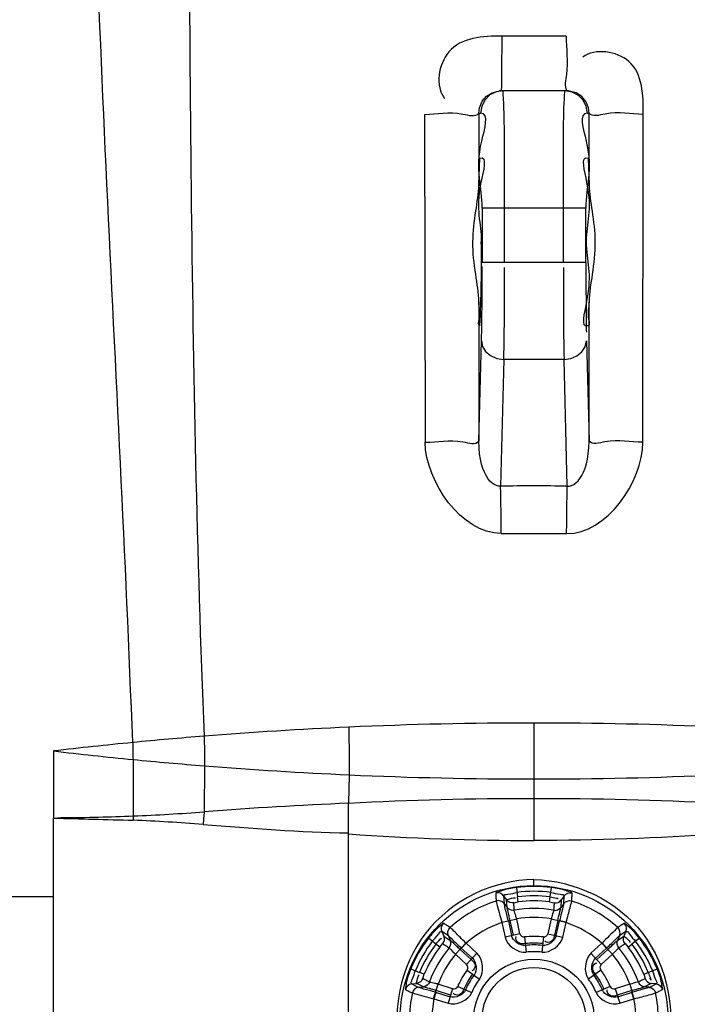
# Paper-space layout 'Sheet' of a CAD drawing. Header units: inches. Extents: x 0.2 to 10.8, y 0.2 to 8.3.
# Tile 355 of 545: x 7.547 to 7.786, y 1.945 to 2.297. Entities that reach past the tile are written whole.
import ezdxf

# ---------------------------------------------------------------- set-up
doc = ezdxf.new("R2010")
doc.units = ezdxf.units.IN
doc.header["$MEASUREMENT"] = 0
doc.layers.get('0').update_dxf_attribs({"lineweight": 5})

psp = doc.layouts.new('Sheet')

# ---------------------------------------------------------------- linework, layer by layer
at = {"color": 0, "linetype": 'ByBlock', "lineweight": -3}
for p, q in [((7.718518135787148, 2.271805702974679), (7.718916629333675, 2.271845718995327)), ((7.719127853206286, 2.271858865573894), (7.718916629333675, 2.271845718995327)), ((7.719518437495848, 2.271868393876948), (7.719127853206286, 2.271858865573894)), ((7.742939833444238, 2.271868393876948), (7.719518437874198, 2.271868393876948)), ((7.743534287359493, 2.271846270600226), (7.742939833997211, 2.271868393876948)), ((7.743953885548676, 2.271803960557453), (7.743534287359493, 2.271846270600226)), ((7.692171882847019, 2.263453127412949), (7.692333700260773, 2.146255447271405)), ((7.711511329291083, 2.263868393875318), (7.711520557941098, 2.238438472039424)), ((7.711511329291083, 2.263868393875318), (7.712133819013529, 2.263868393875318)), ((7.75032444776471, 2.263868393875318), (7.750946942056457, 2.263868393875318)), ((7.750937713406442, 2.238438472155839), (7.750946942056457, 2.263868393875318)), ((7.77012457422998, 2.146255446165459), (7.770286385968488, 2.263453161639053)), ((7.711520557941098, 2.238438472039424), (7.711891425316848, 2.247833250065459)), ((7.750557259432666, 2.247839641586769), (7.750937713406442, 2.238438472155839)), ((7.712727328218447, 2.229870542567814), (7.712727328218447, 2.210552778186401)), ((7.749730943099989, 2.229868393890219), (7.712727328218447, 2.229868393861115)), ((7.720726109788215, 2.21055334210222), (7.720726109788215, 2.229868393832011)), ((7.741732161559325, 2.21055334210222), (7.741732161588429, 2.229868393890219)), ((7.749730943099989, 2.21055334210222), (7.749730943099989, 2.229870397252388)), ((7.749730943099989, 2.210553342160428), (7.712727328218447, 2.21055334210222)), ((7.711535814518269, 2.196409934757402), (7.711553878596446, 2.146670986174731)), ((7.750904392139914, 2.146670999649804), (7.750922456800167, 2.196409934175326)), ((7.711553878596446, 2.146670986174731), (7.71246866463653, 2.18248053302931)), ((7.749989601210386, 2.182480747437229), (7.750904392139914, 2.146670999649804)), ((7.720467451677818, 2.175875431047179), (7.71931005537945, 2.130568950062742)), ((7.741990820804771, 2.175875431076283), (7.720467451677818, 2.175875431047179)), ((7.743148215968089, 2.130568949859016), (7.741990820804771, 2.175875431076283)), ((7.719553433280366, 2.113621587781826), (7.742904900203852, 2.113621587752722)), ((7.731226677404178, 2.045864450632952), (7.731229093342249, 2.003890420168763)), ((7.559568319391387, 2.035868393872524), (7.559550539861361, 2.011868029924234)), ((7.587959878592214, 2.032826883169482), (7.588038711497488, 2.012629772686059)), ((7.613525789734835, 2.030561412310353), (7.613432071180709, 2.014147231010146)), ((7.665155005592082, 2.027345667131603), (7.664993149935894, 2.017178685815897)), ((7.6649083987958, 2.006238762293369), (7.664993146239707, 2.017178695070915)), ((7.559568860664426, 1.941971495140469), (7.559550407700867, 2.011867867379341)), ((7.664908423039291, 1.927868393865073), (7.664908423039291, 2.006238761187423)), ((7.731229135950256, 1.987605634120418), (7.731229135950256, 1.989868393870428)), ((7.724935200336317, 1.987039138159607), (7.725388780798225, 1.983677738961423)), ((7.737066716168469, 1.983678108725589), (7.737523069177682, 1.987039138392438)), ((7.384134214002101, 1.983868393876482), (7.559568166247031, 1.983868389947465)), ((7.720401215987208, 1.984067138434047), (7.721473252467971, 1.982624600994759)), ((7.720406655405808, 1.984070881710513), (7.720577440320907, 1.981328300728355)), ((7.721672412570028, 1.979906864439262), (7.721468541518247, 1.982620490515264)), ((7.72400424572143, 1.981612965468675), (7.72562786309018, 1.981954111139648)), ((7.725632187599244, 1.981954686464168), (7.72538877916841, 1.983677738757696)), ((7.736826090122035, 1.981954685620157), (7.737066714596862, 1.98367810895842)), ((7.736830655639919, 1.981954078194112), (7.738454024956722, 1.981612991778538)), ((7.740989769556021, 1.982620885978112), (7.740786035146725, 1.979909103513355)), ((7.742056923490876, 1.984067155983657), (7.740985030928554, 1.98262491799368)), ((7.741881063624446, 1.981328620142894), (7.742051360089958, 1.984070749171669)), ((7.720582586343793, 1.981332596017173), (7.721667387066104, 1.979903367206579)), ((7.74187505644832, 1.981331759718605), (7.740790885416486, 1.979903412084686)), ((7.719724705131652, 1.974648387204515), (7.722080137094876, 1.975156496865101)), ((7.722108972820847, 1.975024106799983), (7.719761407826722, 1.974503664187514)), ((7.722080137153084, 1.975156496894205), (7.725058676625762, 1.975827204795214)), ((7.722080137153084, 1.975156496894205), (7.723248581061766, 1.969883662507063)), ((7.723882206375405, 1.970024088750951), (7.722713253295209, 1.975296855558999)), ((7.726229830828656, 1.970544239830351), (7.725058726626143, 1.975827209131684)), ((7.737399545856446, 1.975827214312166), (7.736228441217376, 1.970544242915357)), ((7.737399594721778, 1.975827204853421), (7.740378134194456, 1.975156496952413)), ((7.739745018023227, 1.975296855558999), (7.738576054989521, 1.970024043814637)), ((7.7392096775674, 1.96988360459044), (7.740378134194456, 1.975156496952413)), ((7.742696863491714, 1.974503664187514), (7.740349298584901, 1.975024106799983)), ((7.742733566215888, 1.974648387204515), (7.74037813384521, 1.975156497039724)), ((7.700649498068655, 1.969823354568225), (7.69835988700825, 1.971341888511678)), ((7.698365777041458, 1.971344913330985), (7.699078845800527, 1.969695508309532)), ((7.719724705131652, 1.974648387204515), (7.719761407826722, 1.974503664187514)), ((7.719761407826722, 1.974503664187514), (7.720901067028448, 1.969362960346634)), ((7.741557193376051, 1.969362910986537), (7.742696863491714, 1.974503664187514)), ((7.742696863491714, 1.974503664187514), (7.742733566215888, 1.974648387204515)), ((7.764098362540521, 1.971342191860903), (7.761808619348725, 1.969822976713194)), ((7.764092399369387, 1.971345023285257), (7.763379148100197, 1.969695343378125)), ((7.696207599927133, 1.966828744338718), (7.693525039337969, 1.968904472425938)), ((7.699084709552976, 1.969697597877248), (7.701331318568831, 1.968165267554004)), ((7.700643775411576, 1.969819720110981), (7.701338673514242, 1.968166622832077)), ((7.726229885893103, 1.970544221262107), (7.720901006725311, 1.969363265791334)), ((7.727849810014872, 1.969387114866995), (7.728468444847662, 1.963966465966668)), ((7.734608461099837, 1.969387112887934), (7.733989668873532, 1.963966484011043)), ((7.736228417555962, 1.970544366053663), (7.741557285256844, 1.969363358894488)), ((7.76181491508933, 1.969820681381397), (7.761119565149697, 1.96816659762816)), ((7.761125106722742, 1.968163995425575), (7.763373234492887, 1.969697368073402)), ((7.768933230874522, 1.968904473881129), (7.766248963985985, 1.96683096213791)), ((7.697579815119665, 1.965758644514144), (7.696207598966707, 1.966828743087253)), ((7.697582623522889, 1.965762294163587), (7.69868969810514, 1.966997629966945)), ((7.703173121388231, 1.963191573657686), (7.705243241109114, 1.965435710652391)), ((7.704805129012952, 1.964957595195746), (7.708787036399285, 1.961308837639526)), ((7.706860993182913, 1.967221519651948), (7.705243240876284, 1.965435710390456)), ((7.709225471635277, 1.961787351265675), (7.705243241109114, 1.965435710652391)), ((7.706967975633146, 1.967117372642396), (7.705343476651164, 1.965344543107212)), ((7.706967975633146, 1.967117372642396), (7.706860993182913, 1.967221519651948)), ((7.710850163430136, 1.963560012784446), (7.706967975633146, 1.967117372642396)), ((7.75549029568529, 1.967117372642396), (7.751608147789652, 1.963560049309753)), ((7.757215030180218, 1.965435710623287), (7.753232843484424, 1.96178739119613)), ((7.753671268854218, 1.961308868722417), (7.757653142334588, 1.964957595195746)), ((7.755597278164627, 1.967221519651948), (7.75549029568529, 1.967117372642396)), ((7.75711479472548, 1.965344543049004), (7.75549029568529, 1.967117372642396)), ((7.755597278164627, 1.967221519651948), (7.757215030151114, 1.965435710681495)), ((7.757215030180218, 1.965435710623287), (7.759285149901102, 1.963191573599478)), ((7.763768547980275, 1.966997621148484), (7.764875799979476, 1.965762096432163)), ((7.764878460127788, 1.965758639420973), (7.766248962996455, 1.966830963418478)), ((7.703173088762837, 1.963191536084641), (7.70716272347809, 1.959535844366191)), ((7.707162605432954, 1.95953588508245), (7.710849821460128, 1.963560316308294)), ((7.755295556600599, 1.959535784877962), (7.751608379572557, 1.963560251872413)), ((7.755295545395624, 1.959535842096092), (7.759285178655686, 1.963191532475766)), ((7.687231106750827, 1.958003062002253), (7.690368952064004, 1.956715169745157)), ((7.707354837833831, 1.957554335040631), (7.711739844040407, 1.954308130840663)), ((7.755103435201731, 1.9575543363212), (7.750718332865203, 1.954308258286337)), ((7.772088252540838, 1.956717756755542), (7.775227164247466, 1.958003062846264)), ((7.69198285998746, 1.956064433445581), (7.69036895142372, 1.956715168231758)), ((7.691464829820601, 1.954483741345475), (7.691981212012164, 1.956060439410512)), ((7.770475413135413, 1.95606442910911), (7.772088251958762, 1.956717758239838)), ((7.770477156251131, 1.9560602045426), (7.770993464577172, 1.954483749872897)), ((7.687537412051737, 1.952597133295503), (7.689997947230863, 1.951373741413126)), ((7.687537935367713, 1.952590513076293), (7.689323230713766, 1.952797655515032)), ((7.691774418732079, 1.951612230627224), (7.689324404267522, 1.952791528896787)), ((7.689996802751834, 1.951380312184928), (7.691777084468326, 1.951605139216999)), ((7.696094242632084, 1.949589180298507), (7.697002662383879, 1.952504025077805)), ((7.701440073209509, 1.948583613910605), (7.696289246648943, 1.950207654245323)), ((7.702163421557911, 1.950876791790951), (7.697002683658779, 1.952504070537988)), ((7.702163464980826, 1.950876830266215), (7.700521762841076, 1.945671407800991)), ((7.703975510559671, 1.951701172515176), (7.708979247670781, 1.949526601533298)), ((7.758482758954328, 1.951701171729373), (7.753478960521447, 1.94952674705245)), ((7.765455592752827, 1.952504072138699), (7.760294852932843, 1.950876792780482)), ((7.76029494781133, 1.950876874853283), (7.761936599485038, 1.945671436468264)), ((7.766169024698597, 1.950207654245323), (7.761018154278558, 1.948583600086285)), ((7.765455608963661, 1.952504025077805), (7.766364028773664, 1.949589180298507)), ((7.772460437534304, 1.951380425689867), (7.770681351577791, 1.951605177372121)), ((7.77313419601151, 1.95279168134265), (7.77068385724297, 1.951612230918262)), ((7.772460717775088, 1.951373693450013), (7.774920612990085, 1.952597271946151)), ((7.774920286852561, 1.952590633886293), (7.773135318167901, 1.952797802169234)), ((7.695356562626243, 1.947295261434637), (7.69609424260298, 1.949589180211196)), ((7.695356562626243, 1.947295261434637), (7.69550024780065, 1.947254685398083)), ((7.696223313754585, 1.949547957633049), (7.69550024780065, 1.947254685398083)), ((7.69550024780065, 1.947254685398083), (7.700522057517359, 1.945671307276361)), ((7.696094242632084, 1.949589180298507), (7.701244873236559, 1.947964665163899)), ((7.761213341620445, 1.947964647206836), (7.766364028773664, 1.949589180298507)), ((7.761936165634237, 1.945671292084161), (7.76695802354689, 1.947254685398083)), ((7.76695802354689, 1.947254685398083), (7.766234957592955, 1.949547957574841)), ((7.767101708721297, 1.947295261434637), (7.766364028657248, 1.949589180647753)), ((7.76695802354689, 1.947254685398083), (7.767101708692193, 1.947295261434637))]:
    psp.add_line(p, q, dxfattribs=at)
for points in [[(7.711511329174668, 2.263868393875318), (7.711734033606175, 2.265750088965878), (7.712740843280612, 2.268133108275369), (7.714304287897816, 2.26994216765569), (7.716293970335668, 2.271191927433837), (7.718518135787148, 2.271805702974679)], [(7.720132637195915, 2.271868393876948), (7.717668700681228, 2.271479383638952), (7.715509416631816, 2.27039674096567), (7.713737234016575, 2.268673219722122), (7.712553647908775, 2.266426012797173), (7.712133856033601, 2.263868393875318)], [(7.750324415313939, 2.263868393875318), (7.74993546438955, 2.266332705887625), (7.748852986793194, 2.26849231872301), (7.747129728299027, 2.270264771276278), (7.744882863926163, 2.271448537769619), (7.742325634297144, 2.271868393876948)], [(7.750946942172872, 2.263868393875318), (7.750722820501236, 2.265755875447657), (7.749763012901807, 2.268059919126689), (7.74832046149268, 2.269795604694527), (7.746335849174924, 2.271114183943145), (7.743953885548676, 2.271803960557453)], [(7.7124686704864, 2.182480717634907), (7.712876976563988, 2.180458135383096), (7.713968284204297, 2.178682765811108), (7.715690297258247, 2.177221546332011), (7.717926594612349, 2.176238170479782), (7.720467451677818, 2.175875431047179)], [(7.741990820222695, 2.175875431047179), (7.744440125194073, 2.176212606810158), (7.746590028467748, 2.177113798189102), (7.748359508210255, 2.17853581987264), (7.749550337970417, 2.180382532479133), (7.749989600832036, 2.182480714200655)], [(7.71931005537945, 2.130568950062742), (7.718594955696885, 2.130598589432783), (7.717835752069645, 2.130778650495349), (7.717046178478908, 2.131130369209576), (7.716262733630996, 2.131667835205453), (7.715509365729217, 2.132379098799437), (7.71479966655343, 2.133259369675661), (7.714139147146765, 2.134305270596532), (7.713532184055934, 2.1355173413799), (7.712985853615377, 2.136899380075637), (7.712507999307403, 2.13845748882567), (7.712108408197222, 2.140200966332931), (7.71180220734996, 2.142140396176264), (7.711608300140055, 2.144290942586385), (7.711553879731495, 2.146671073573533)], [(7.743148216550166, 2.13056894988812), (7.743879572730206, 2.130600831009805), (7.744646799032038, 2.130786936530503), (7.745438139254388, 2.131145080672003), (7.746221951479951, 2.13168942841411), (7.746973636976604, 2.13240609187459), (7.747679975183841, 2.13328951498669), (7.748337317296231, 2.134337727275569), (7.748940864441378, 2.135550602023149), (7.749483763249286, 2.136931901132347), (7.749958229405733, 2.138487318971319), (7.75035475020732, 2.14022632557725), (7.750658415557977, 2.142159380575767), (7.750850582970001, 2.144301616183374), (7.750904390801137, 2.146671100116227)], [(7.559550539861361, 2.011868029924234), (7.561027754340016, 2.011994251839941), (7.56211078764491, 2.012043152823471), (7.56326561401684, 2.012042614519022)], [(7.720406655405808, 1.984070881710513), (7.71983767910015, 1.984627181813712), (7.719129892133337, 1.984984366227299), (7.718348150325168, 1.985111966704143), (7.717562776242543, 1.984998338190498)], [(7.720577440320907, 1.981328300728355), (7.720006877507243, 1.981882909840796), (7.719296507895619, 1.98223817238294), (7.7185104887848, 1.982362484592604), (7.717719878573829, 1.982242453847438)], [(7.724003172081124, 1.981619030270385), (7.723288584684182, 1.981592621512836), (7.722594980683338, 1.981761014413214), (7.721972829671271, 1.982111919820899), (7.721468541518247, 1.982620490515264)], [(7.738455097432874, 1.981619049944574), (7.739169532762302, 1.981593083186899), (7.739863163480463, 1.981761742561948), (7.740485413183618, 1.98211259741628), (7.740989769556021, 1.982620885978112)], [(7.741881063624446, 1.981328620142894), (7.742451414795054, 1.98188293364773), (7.743161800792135, 1.982238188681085), (7.743947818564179, 1.982362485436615), (7.744738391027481, 1.982242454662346)], [(7.742051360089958, 1.984070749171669), (7.742620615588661, 1.984627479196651), (7.743328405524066, 1.984984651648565), (7.74411013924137, 1.985112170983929), (7.744895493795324, 1.984998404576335)], [(7.724200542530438, 1.978912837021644), (7.723485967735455, 1.978886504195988), (7.72279380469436, 1.979054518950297), (7.72217422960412, 1.979403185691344), (7.721672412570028, 1.979906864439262)], [(7.738257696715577, 1.978912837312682), (7.738967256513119, 1.978886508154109), (7.73965206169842, 1.97905064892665), (7.740276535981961, 1.979398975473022), (7.740786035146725, 1.979909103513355)], [(7.69835988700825, 1.971341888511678), (7.698162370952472, 1.972113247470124), (7.698206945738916, 1.972904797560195), (7.698487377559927, 1.97364555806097), (7.698978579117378, 1.974268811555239)], [(7.700649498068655, 1.969823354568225), (7.700454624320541, 1.970594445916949), (7.700502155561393, 1.971387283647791), (7.700787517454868, 1.97213014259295), (7.701286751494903, 1.972754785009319)], [(7.761808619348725, 1.969822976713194), (7.762003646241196, 1.970594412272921), (7.761956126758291, 1.971387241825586), (7.761670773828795, 1.972130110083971), (7.761171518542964, 1.972754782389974)], [(7.764098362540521, 1.971342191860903), (7.764295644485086, 1.97211308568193), (7.764251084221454, 1.972904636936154), (7.763970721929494, 1.973645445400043), (7.76347963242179, 1.974268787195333)], [(7.698684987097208, 1.967001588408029), (7.699064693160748, 1.967607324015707), (7.699265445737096, 1.968292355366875), (7.699272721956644, 1.969006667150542), (7.699084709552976, 1.969697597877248)], [(7.700929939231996, 1.965477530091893), (7.701307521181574, 1.966078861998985), (7.70150777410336, 1.966753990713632), (7.701518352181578, 1.967468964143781), (7.701331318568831, 1.968165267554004)], [(7.761528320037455, 1.965477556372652), (7.761148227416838, 1.966083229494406), (7.760947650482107, 1.966766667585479), (7.760939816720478, 1.967477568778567), (7.761125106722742, 1.968163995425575)], [(7.763773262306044, 1.96700158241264), (7.763393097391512, 1.967607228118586), (7.763192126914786, 1.968292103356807), (7.763184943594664, 1.969006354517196), (7.763373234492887, 1.969697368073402)], [(7.691459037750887, 1.954485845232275), (7.691124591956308, 1.953853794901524), (7.690631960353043, 1.953337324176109), (7.690017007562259, 1.952973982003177), (7.689324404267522, 1.952791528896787)], [(7.770999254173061, 1.954485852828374), (7.771333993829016, 1.953854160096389), (7.77182687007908, 1.953337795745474), (7.772441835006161, 1.952974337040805), (7.77313419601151, 1.95279168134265)], [(7.687537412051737, 1.952597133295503), (7.686771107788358, 1.952382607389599), (7.68610783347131, 1.951948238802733), (7.68560645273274, 1.951334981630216), (7.685312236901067, 1.950597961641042)], [(7.689997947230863, 1.951373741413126), (7.689232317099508, 1.951156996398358), (7.688569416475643, 1.950719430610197), (7.688068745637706, 1.950100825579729), (7.687777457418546, 1.949356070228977)], [(7.693895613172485, 1.953305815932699), (7.693564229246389, 1.952673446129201), (7.693075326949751, 1.952156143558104), (7.692464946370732, 1.951790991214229), (7.69177708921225, 1.9516051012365)], [(7.768556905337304, 1.953303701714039), (7.768888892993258, 1.9526760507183), (7.769373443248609, 1.952165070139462), (7.769987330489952, 1.951798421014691), (7.77068385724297, 1.951612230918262)], [(7.772460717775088, 1.951373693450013), (7.773225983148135, 1.951156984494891), (7.773888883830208, 1.950719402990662), (7.774389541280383, 1.950100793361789), (7.774680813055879, 1.949356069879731)], [(7.774920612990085, 1.952597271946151), (7.775687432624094, 1.952382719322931), (7.776350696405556, 1.951948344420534), (7.776852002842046, 1.951335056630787), (7.777146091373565, 1.950597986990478)]]:
    psp.add_lwpolyline(points, dxfattribs=at)
for radius in [0.04787109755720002, 0.02154053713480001, 0.0185735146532]:
    psp.add_circle((7.731229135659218, 1.93986839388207), radius, dxfattribs=at)
for centre, radius, start, end in [((7.280600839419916, 2.210417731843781), 0.4318875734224, 357.0113939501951, 0.9884808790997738), ((6.947376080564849, 2.201855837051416), 0.7653378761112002, 358.5493444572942, 0.542325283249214), ((6.481241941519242, 2.200392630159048), 1.2394680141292, 358.8665915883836, 0.3866135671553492), ((8.722633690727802, 2.198449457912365), 0.9809026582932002, 179.3978592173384, 181.318694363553), ((7.731229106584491, 0.6613889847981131), 1.4692286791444, 89.53518268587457, 90.46481481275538), ((7.731121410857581, 0.5662157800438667), 1.4796485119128, 89.99582868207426, 92.56016717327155), ((7.731336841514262, 0.5662398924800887), 1.479624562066, 87.43979025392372, 90.00417090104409), ((7.731168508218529, 0.5688319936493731), 1.4770362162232, 92.5665255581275, 94.57559206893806), ((7.731251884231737, 0.5671329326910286), 1.4787356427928, 95.56567889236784, 96.66702234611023), ((7.731244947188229, 0.5674362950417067), 1.4784335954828, 94.5742153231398, 95.56655265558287), ((7.731188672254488, 3.50388377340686), 1.4780130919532, 263.3320257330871, 264.4389498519), ((7.731217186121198, 3.504051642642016), 1.4781831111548, 264.4384811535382, 265.4333355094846), ((7.731229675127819, 3.504329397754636), 1.47846082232, 265.4337097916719, 267.4385137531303), ((7.731342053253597, 3.50512833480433), 1.4792656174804, 267.4355429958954, 269.9956840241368), ((7.731116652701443, 3.504884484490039), 1.479023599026, 270.0043355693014, 272.5648659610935), ((7.725262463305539, 0.5484102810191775), 1.4699982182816, 92.34976513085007, 94.36300453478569), ((7.560644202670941, 2.684280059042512), 0.6722087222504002, 272.3356206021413, 274.5040165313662), ((7.557998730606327, 2.757161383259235), 0.7451373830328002, 270.4049893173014, 272.310487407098), ((7.696641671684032, 2.006875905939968), 0.1087552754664, 176.9672619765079, 177.7689521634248), ((7.562191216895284, 1.373339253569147), 0.6382911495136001, 85.43516934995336, 87.68540379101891), ((7.731229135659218, 1.93986839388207), 0.04758878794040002, 82.39184655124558, 97.60826948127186), ((7.731229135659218, 1.93986839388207), 0.04584868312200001, 82.406958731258, 97.5961459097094), ((7.731229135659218, 1.93986839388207), 0.04446881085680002, 107.6828117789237, 132.3171872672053), ((7.731229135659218, 1.93986839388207), 0.04419692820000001, 82.41013023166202, 97.59349843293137), ((7.731229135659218, 1.93986839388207), 0.04245682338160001, 82.41860582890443, 97.58105728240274), ((7.731229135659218, 1.93986839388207), 0.04446881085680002, 47.6828115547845, 72.31719045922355), ((7.731229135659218, 1.93986839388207), 0.03967815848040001, 79.79525862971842, 100.2047829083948), ((7.731229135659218, 1.93986839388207), 0.03648439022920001, 80.2630708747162, 99.73692871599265), ((7.731229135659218, 1.93986839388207), 0.03648439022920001, 108.3196922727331, 131.6803078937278), ((7.731229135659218, 1.93986839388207), 0.03648439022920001, 48.31969210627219, 71.68030772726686), ((7.731229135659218, 1.93986839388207), 0.04758878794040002, 142.3918485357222, 157.6081817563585), ((7.731229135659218, 1.93986839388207), 0.04584868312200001, 142.4069586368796, 157.596144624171), ((7.727683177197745, 1.970866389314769), 0.0014886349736, 192.4981348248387, 276.4274939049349), ((7.731229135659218, 1.93986839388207), 0.02971152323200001, 83.46917729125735, 96.53080756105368), ((7.734775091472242, 1.970866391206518), 0.001488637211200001, 263.5729213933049, 347.5019382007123), ((7.731229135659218, 1.93986839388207), 0.04584868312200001, 22.40695686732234, 37.59614596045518), ((7.731229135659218, 1.93986839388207), 0.04758878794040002, 22.39192012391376, 37.60826770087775), ((7.731229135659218, 1.93986839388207), 0.04419692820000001, 142.4101301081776, 157.5934995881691), ((7.731229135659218, 1.93986839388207), 0.04245682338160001, 142.4186066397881, 157.5810118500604), ((7.731229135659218, 1.93986839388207), 0.03967815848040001, 139.7952534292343, 160.2047751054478), ((7.731229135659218, 1.93986839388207), 0.02730572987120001, 83.46574536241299, 96.53365587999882), ((7.731229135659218, 1.93986839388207), 0.02666148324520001, 83.46574536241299, 96.53365587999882), ((7.731229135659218, 1.93986839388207), 0.03967815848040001, 19.79525192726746, 40.20478238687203), ((7.731229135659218, 1.93986839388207), 0.04245682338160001, 22.41864534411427, 37.58105657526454), ((7.731229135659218, 1.93986839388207), 0.04419692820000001, 22.41012826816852, 37.59349829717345), ((7.731229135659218, 1.93986839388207), 0.03648439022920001, 140.2630708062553, 159.7369285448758), ((7.731229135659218, 1.93986839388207), 0.02425568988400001, 83.46370982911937, 96.53591252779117), ((7.731229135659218, 1.93986839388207), 0.03648439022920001, 20.26307091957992, 39.73692860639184), ((7.731229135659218, 1.93986839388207), 0.02971152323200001, 143.4691749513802, 156.5308071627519), ((7.706157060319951, 1.958438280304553), 0.0014886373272, 323.5729677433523, 47.50195758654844), ((7.756301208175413, 1.958438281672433), 0.0014886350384, 132.4981256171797, 216.4275238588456), ((7.731229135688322, 1.93986839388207), 0.02971152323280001, 23.46917751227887, 36.53080570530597), ((7.731229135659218, 1.93986839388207), 0.02730572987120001, 143.4657455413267, 156.5336557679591), ((7.731229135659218, 1.93986839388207), 0.02666148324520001, 143.4657455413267, 156.5336557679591), ((7.731229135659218, 1.93986839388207), 0.02425568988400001, 143.4637097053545, 156.5359126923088), ((7.731229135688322, 1.93986839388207), 0.0242556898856, 23.46370976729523, 36.53590017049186), ((7.731229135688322, 1.93986839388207), 0.02666148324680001, 23.46574565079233, 36.53365605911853), ((7.731229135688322, 1.93986839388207), 0.02730572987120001, 23.46574565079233, 36.53365605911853), ((7.702611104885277, 1.95229650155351), 0.0014886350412, 252.4981437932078, 336.4275004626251), ((7.759847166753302, 1.952296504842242), 0.0014886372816, 203.5729184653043, 287.5019345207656), ((7.731229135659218, 1.93986839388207), 0.04446881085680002, 167.6828135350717, 192.3171881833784), ((7.731229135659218, 1.93986839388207), 0.03648439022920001, 168.3196919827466, 191.6803080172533), ((7.731229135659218, 1.93986839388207), 0.03648439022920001, 348.3196919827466, 11.68030801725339), ((7.731229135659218, 1.93986839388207), 0.04446881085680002, 347.682779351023, 12.31718646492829)]:
    psp.add_arc(centre, radius, start, end, dxfattribs=at)
for points, knots in [([(7.587834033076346, 2.038897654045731), (7.582819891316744, 2.17200890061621), (7.568889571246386, 2.371643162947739), (7.574106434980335, 2.637902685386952), (7.579829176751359, 2.771419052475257), (7.590159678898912, 2.837196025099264)], [0, 0, 0, 0, 0.5000159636, 0.7500654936, 1, 1, 1, 1]), ([(7.604994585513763, 2.826004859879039), (7.604935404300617, 2.695043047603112), (7.608386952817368, 2.433453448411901), (7.608070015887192, 2.171724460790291), (7.613339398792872, 2.041160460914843)], [0, 0, 0, 0, 0.5005571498, 1, 1, 1, 1]), ([(7.71970377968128, 2.291434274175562), (7.713119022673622, 2.291441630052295), (7.698480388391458, 2.290640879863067), (7.695858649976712, 2.273501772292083), (7.699323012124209, 2.269151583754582)], [0, 0, 0, 0, 0.5421398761, 1, 1, 1, 1]), ([(7.71970377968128, 2.291434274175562), (7.71970302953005, 2.287706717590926), (7.7196763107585, 2.281524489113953), (7.719645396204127, 2.275341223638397), (7.719576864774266, 2.272887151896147)], [0, 0, 0, 0, 0.602912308, 1, 1, 1, 1]), ([(7.742754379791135, 2.291434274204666), (7.742755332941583, 2.28686076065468), (7.743757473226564, 2.280612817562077), (7.742010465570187, 2.273584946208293), (7.742936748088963, 2.271871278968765)], [0, 0, 0, 0, 0.7012976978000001, 1, 1, 1, 1]), ([(7.770286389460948, 2.263453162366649), (7.770298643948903, 2.269997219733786), (7.770139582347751, 2.284695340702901), (7.753019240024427, 2.287256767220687), (7.748698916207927, 2.28386404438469)], [0, 0, 0, 0, 0.5436484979, 1, 1, 1, 1]), ([(7.719576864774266, 2.272887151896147), (7.719569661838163, 2.272629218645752), (7.719459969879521, 2.27241578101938), (7.719600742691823, 2.271868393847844), (7.719518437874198, 2.271868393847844)], [0, 0, 0, 0, 0.7581678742, 1, 1, 1, 1]), ([(7.720264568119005, 2.270727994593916), (7.720247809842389, 2.271011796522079), (7.720141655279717, 2.271261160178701), (7.720231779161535, 2.271868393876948), (7.720132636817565, 2.271868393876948)], [0, 0, 0, 0, 0.7414388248, 1, 1, 1, 1]), ([(7.720726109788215, 2.229868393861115), (7.720720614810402, 2.234416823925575), (7.720631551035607, 2.248034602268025), (7.720799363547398, 2.261671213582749), (7.720264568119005, 2.270727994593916)], [0, 0, 0, 0, 0.3339282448, 1, 1, 1, 1]), ([(7.741732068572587, 2.229868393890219), (7.741731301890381, 2.234414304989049), (7.741819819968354, 2.248029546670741), (7.741655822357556, 2.261663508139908), (7.742190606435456, 2.270720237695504)], [0, 0, 0, 0, 0.333806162, 1, 1, 1, 1]), ([(7.742190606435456, 2.270720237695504), (7.742207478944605, 2.271005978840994), (7.742312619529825, 2.271257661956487), (7.742225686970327, 2.271868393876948), (7.742325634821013, 2.271868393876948)], [0, 0, 0, 0, 0.7411929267, 1, 1, 1, 1]), ([(7.692171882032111, 2.263452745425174), (7.696712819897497, 2.26345761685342), (7.702358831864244, 2.265007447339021), (7.710284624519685, 2.262406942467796), (7.71151132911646, 2.263868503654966)], [0, 0, 0, 0, 0.7041231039, 1, 1, 1, 1]), ([(7.712727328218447, 2.229870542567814), (7.712727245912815, 2.237884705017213), (7.709016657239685, 2.24520239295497), (7.715455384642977, 2.2638857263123), (7.712133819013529, 2.263868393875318)], [0, 0, 0, 0, 0.7069797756, 1, 1, 1, 1]), ([(7.75032444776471, 2.263868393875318), (7.747002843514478, 2.263885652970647), (7.753441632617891, 2.245202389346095), (7.749730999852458, 2.23788456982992), (7.749730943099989, 2.229870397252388)], [0, 0, 0, 0, 0.2930223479, 1, 1, 1, 1]), ([(7.770286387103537, 2.263453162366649), (7.765745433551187, 2.263457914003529), (7.760099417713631, 2.265007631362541), (7.75217364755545, 2.262406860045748), (7.750946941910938, 2.26386839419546)], [0, 0, 0, 0, 0.704126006, 1, 1, 1, 1]), ([(7.711901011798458, 2.247841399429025), (7.714710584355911, 2.248670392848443), (7.709297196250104, 2.230403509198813), (7.712424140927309, 2.224932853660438), (7.712424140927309, 2.217868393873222)], [0, 0, 0, 0, 0.2931144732, 1, 1, 1, 1]), ([(7.750034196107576, 2.217868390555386), (7.750034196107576, 2.224932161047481), (7.753161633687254, 2.230405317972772), (7.747746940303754, 2.248666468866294), (7.750557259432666, 2.247839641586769)], [0, 0, 0, 0, 0.7068579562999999, 1, 1, 1, 1]), ([(7.709417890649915, 2.217868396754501), (7.709455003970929, 2.221565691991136), (7.7103187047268, 2.228421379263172), (7.711467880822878, 2.235243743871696), (7.711520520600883, 2.238438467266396)], [0, 0, 0, 0, 0.5364391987, 1, 1, 1, 1]), ([(7.750937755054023, 2.238438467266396), (7.75099039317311, 2.235243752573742), (7.752138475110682, 2.228421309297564), (7.753001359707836, 2.221565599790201), (7.753038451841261, 2.217868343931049)], [0, 0, 0, 0, 0.4635627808, 1, 1, 1, 1]), ([(7.711535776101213, 2.196409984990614), (7.711476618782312, 2.199713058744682), (7.710223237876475, 2.206818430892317), (7.709378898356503, 2.21398391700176), (7.709417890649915, 2.217868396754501)], [0, 0, 0, 0, 0.4595819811, 1, 1, 1, 1]), ([(7.750557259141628, 2.187901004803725), (7.74778005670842, 2.186971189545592), (7.753122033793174, 2.205457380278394), (7.750034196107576, 2.210805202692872), (7.750034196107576, 2.217868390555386)], [0, 0, 0, 0, 0.2931092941, 1, 1, 1, 1]), ([(7.753038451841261, 2.217868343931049), (7.753077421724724, 2.213983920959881), (7.752233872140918, 2.206818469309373), (7.750981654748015, 2.19971303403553), (7.750922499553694, 2.196409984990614)], [0, 0, 0, 0, 0.5404162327, 1, 1, 1, 1]), ([(7.749730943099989, 2.21055334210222), (7.749731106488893, 2.203229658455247), (7.749971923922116, 2.194931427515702), (7.749839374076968, 2.186555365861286), (7.749995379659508, 2.18555851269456)], [0, 0, 0, 0, 0.8789119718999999, 1, 1, 1, 1]), ([(7.711901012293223, 2.187900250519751), (7.711178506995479, 2.188168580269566), (7.712431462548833, 2.192166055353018), (7.711572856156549, 2.194340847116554), (7.711535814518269, 2.196409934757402)], [0, 0, 0, 0, 0.2713678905, 1, 1, 1, 1]), ([(7.750922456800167, 2.196409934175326), (7.750885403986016, 2.194340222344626), (7.750015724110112, 2.192197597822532), (7.751287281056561, 2.188145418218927), (7.750557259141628, 2.187901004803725)], [0, 0, 0, 0, 0.7289157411, 1, 1, 1, 1]), ([(7.692333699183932, 2.146255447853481), (7.696839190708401, 2.146260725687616), (7.702450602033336, 2.147799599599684), (7.710330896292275, 2.145211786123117), (7.711553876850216, 2.146670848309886)], [0, 0, 0, 0, 0.7029600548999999, 1, 1, 1, 1]), ([(7.770124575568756, 2.146255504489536), (7.765619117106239, 2.146260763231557), (7.760007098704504, 2.147799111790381), (7.752127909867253, 2.145212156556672), (7.750904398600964, 2.146670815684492)], [0, 0, 0, 0, 0.7029549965, 1, 1, 1, 1]), ([(7.719553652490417, 2.113621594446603), (7.719527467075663, 2.116913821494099), (7.719465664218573, 2.122563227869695), (7.719370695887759, 2.128212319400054), (7.719309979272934, 2.130568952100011)], [0, 0, 0, 0, 0.5827396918, 1, 1, 1, 1]), ([(7.742904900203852, 2.113621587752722), (7.742930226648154, 2.11681446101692), (7.742991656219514, 2.122463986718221), (7.743084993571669, 2.128113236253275), (7.74314822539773, 2.130569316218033)], [0, 0, 0, 0, 0.5651413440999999, 1, 1, 1, 1]), ([(7.66502774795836, 2.044387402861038), (7.665086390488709, 2.041504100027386), (7.665191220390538, 2.035824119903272), (7.665199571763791, 2.030142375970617), (7.665155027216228, 2.027345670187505)], [0, 0, 0, 0, 0.5076429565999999, 1, 1, 1, 1]), ([(7.587834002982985, 2.038897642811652), (7.587926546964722, 2.037877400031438), (7.587920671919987, 2.035849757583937), (7.587887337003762, 2.03382378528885), (7.58795952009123, 2.032826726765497)], [0, 0, 0, 0, 0.5061171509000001, 1, 1, 1, 1]), ([(7.613338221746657, 2.041160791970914), (7.613412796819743, 2.039375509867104), (7.613506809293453, 2.035842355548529), (7.61352308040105, 2.032308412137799), (7.613525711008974, 2.030561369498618)], [0, 0, 0, 0, 0.5056304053, 1, 1, 1, 1]), ([(7.613432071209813, 2.014147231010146), (7.613345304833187, 2.013394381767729), (7.613184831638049, 2.011881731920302), (7.613051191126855, 2.010366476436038), (7.612990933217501, 2.009605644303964)], [0, 0, 0, 0, 0.4982308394, 1, 1, 1, 1]), ([(7.731229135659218, 1.989868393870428), (7.716890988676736, 1.989867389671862), (7.686401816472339, 1.975228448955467), (7.680074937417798, 1.94210428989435), (7.683532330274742, 1.927868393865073)], [0, 0, 0, 0, 0.4946258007, 1, 1, 1, 1]), ([(7.731229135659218, 1.989868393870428), (7.745636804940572, 1.989678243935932), (7.776287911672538, 1.975229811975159), (7.782140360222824, 1.942096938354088), (7.778925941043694, 1.927868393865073)], [0, 0, 0, 0, 0.4969272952, 1, 1, 1, 1]), ([(7.724928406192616, 1.987038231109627), (7.723204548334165, 1.986807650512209), (7.720668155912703, 1.986431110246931), (7.718697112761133, 1.985437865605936), (7.717559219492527, 1.98524232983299), (7.717560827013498, 1.98500469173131)], [0, 0, 0, 0, 0.6793020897, 0.907181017, 1, 1, 1, 1]), ([(7.720401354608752, 1.984066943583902), (7.720369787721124, 1.98458486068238), (7.72294568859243, 1.984597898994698), (7.724047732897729, 1.985171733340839), (7.725168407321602, 1.985314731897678)], [0, 0, 0, 0, 0.3147312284, 1, 1, 1, 1]), ([(7.737287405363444, 1.985315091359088), (7.738408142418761, 1.985172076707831), (7.739517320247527, 1.984597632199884), (7.742082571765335, 1.984586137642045), (7.742056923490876, 1.984067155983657)], [0, 0, 0, 0, 0.6849748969, 1, 1, 1, 1]), ([(7.744897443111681, 1.985004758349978), (7.744898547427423, 1.985235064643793), (7.743784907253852, 1.985433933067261), (7.741811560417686, 1.986426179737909), (7.73926687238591, 1.986806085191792), (7.737529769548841, 1.987038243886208)], [0, 0, 0, 0, 0.0899503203, 0.3155183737, 1, 1, 1, 1]), ([(7.717562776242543, 1.984998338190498), (7.717586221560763, 1.984538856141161), (7.717641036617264, 1.983620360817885), (7.717696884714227, 1.982701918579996), (7.717719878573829, 1.982242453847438)], [0, 0, 0, 0, 0.5000217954, 1, 1, 1, 1]), ([(7.717721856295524, 1.982236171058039), (7.717770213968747, 1.981997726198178), (7.718458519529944, 1.979471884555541), (7.719101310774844, 1.976937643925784), (7.719724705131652, 1.974648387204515)], [0, 0, 0, 0, 0.0930071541, 1, 1, 1, 1]), ([(7.721473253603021, 1.982624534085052), (7.721482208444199, 1.982709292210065), (7.722702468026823, 1.983193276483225), (7.723597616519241, 1.983375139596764), (7.724590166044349, 1.983382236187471)], [0, 0, 0, 0, 0.0790772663, 1, 1, 1, 1]), ([(7.737066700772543, 1.983677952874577), (7.737828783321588, 1.983570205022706), (7.738364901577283, 1.983483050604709), (7.740193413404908, 1.983023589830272), (7.739476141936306, 1.983103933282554), (7.739283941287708, 1.983132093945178)], [0, 0, 0, 0, 0.6701985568, 0.8308505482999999, 1, 1, 1, 1]), ([(7.742733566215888, 1.974648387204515), (7.742986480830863, 1.97557710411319), (7.743646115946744, 1.978107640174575), (7.744407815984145, 1.980615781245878), (7.744736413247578, 1.982236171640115)], [0, 0, 0, 0, 0.3679554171, 1, 1, 1, 1]), ([(7.744738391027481, 1.982242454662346), (7.744761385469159, 1.982701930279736), (7.744817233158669, 1.983620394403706), (7.744872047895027, 1.984538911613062), (7.744895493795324, 1.984998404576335)], [0, 0, 0, 0, 0.4999782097, 1, 1, 1, 1]), ([(7.722079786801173, 1.97515640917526), (7.721891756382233, 1.975914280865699), (7.721411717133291, 1.977976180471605), (7.720786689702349, 1.980010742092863), (7.720582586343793, 1.981332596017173)], [0, 0, 0, 0, 0.3686087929, 1, 1, 1, 1]), ([(7.722713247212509, 1.975296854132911), (7.722582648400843, 1.975858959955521), (7.72224527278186, 1.977396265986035), (7.721818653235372, 1.978917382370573), (7.72166736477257, 1.979903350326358)], [0, 0, 0, 0, 0.3664952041, 1, 1, 1, 1]), ([(7.724200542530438, 1.978912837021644), (7.724164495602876, 1.979363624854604), (7.72410202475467, 1.980265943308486), (7.724038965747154, 1.98116821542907), (7.724003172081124, 1.981619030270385)], [0, 0, 0, 0, 0.4999962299, 1, 1, 1, 1]), ([(7.725058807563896, 1.975827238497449), (7.724947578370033, 1.976204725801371), (7.724668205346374, 1.977235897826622), (7.724304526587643, 1.978250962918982), (7.724199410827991, 1.978918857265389)], [0, 0, 0, 0, 0.3679089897, 1, 1, 1, 1]), ([(7.738258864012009, 1.978918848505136), (7.738243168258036, 1.97881983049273), (7.737938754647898, 1.977791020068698), (7.73767347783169, 1.976757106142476), (7.73739946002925, 1.975827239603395)], [0, 0, 0, 0, 0.0937258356, 1, 1, 1, 1]), ([(7.738455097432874, 1.981619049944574), (7.738419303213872, 1.98116823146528), (7.738356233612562, 1.98026595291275), (7.738293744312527, 1.979363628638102), (7.738257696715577, 1.978912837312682)], [0, 0, 0, 0, 0.5000038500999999, 1, 1, 1, 1]), ([(7.739745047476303, 1.975296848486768), (7.739874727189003, 1.975856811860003), (7.7402085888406, 1.97739469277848), (7.740650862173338, 1.978913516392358), (7.740790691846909, 1.979903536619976)], [0, 0, 0, 0, 0.36502764, 1, 1, 1, 1]), ([(7.741875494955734, 1.981333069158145), (7.741845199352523, 1.981137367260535), (7.741306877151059, 1.979084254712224), (7.740840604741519, 1.977020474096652), (7.740378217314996, 1.975156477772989)], [0, 0, 0, 0, 0.09347686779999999, 1, 1, 1, 1]), ([(7.698974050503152, 1.974273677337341), (7.698775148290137, 1.974389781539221), (7.69804611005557, 1.973524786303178), (7.696200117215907, 1.972311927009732), (7.69459877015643, 1.970298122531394), (7.693529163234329, 1.968909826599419)], [0, 0, 0, 0, 0.0899503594, 0.3155183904, 1, 1, 1, 1]), ([(7.694900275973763, 1.967838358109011), (7.695584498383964, 1.968737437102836), (7.696636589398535, 1.96941082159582), (7.697929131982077, 1.971626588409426), (7.698365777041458, 1.971344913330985)], [0, 0, 0, 0, 0.6849747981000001, 1, 1, 1, 1]), ([(7.701286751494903, 1.972754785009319), (7.700900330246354, 1.973004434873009), (7.700132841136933, 1.973512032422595), (7.699364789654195, 1.974018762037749), (7.698978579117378, 1.974268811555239)], [0, 0, 0, 0, 0.4999782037, 1, 1, 1, 1]), ([(7.706860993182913, 1.967221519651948), (7.706183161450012, 1.967904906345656), (7.704321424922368, 1.969741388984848), (7.702530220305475, 1.971655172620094), (7.701291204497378, 1.97274992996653)], [0, 0, 0, 0, 0.3679539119, 1, 1, 1, 1]), ([(7.761167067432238, 1.972749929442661), (7.760986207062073, 1.972590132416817), (7.759142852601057, 1.970731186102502), (7.757269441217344, 1.968907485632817), (7.755597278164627, 1.967221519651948)], [0, 0, 0, 0, 0.0922587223, 1, 1, 1, 1]), ([(7.76347963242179, 1.974268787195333), (7.763093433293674, 1.974018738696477), (7.762325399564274, 1.973512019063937), (7.761557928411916, 1.973004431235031), (7.761171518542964, 1.972754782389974)], [0, 0, 0, 0, 0.500021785, 1, 1, 1, 1]), ([(7.76892904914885, 1.968909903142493), (7.767867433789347, 1.970287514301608), (7.766273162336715, 1.972295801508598), (7.764427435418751, 1.973506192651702), (7.763689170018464, 1.974393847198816), (7.76348415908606, 1.974273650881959)], [0, 0, 0, 0, 0.6792999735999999, 0.9071792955, 1, 1, 1, 1]), ([(7.764092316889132, 1.97134480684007), (7.764525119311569, 1.971631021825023), (7.765824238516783, 1.96940690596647), (7.766872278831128, 1.968739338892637), (7.767556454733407, 1.96784030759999)], [0, 0, 0, 0, 0.3147326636, 1, 1, 1, 1]), ([(7.696207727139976, 1.966828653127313), (7.696682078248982, 1.967434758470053), (7.697025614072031, 1.967855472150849), (7.698337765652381, 1.969209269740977), (7.697909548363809, 1.968628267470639), (7.697789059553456, 1.96847589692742)], [0, 0, 0, 0, 0.6701979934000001, 0.8308492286, 1, 1, 1, 1]), ([(7.700642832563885, 1.969820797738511), (7.700797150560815, 1.969696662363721), (7.702306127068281, 1.968204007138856), (7.703860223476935, 1.966768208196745), (7.705243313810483, 1.965435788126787)], [0, 0, 0, 0, 0.093484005, 1, 1, 1, 1]), ([(7.70480514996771, 1.96495761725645), (7.704385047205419, 1.96534990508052), (7.703220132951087, 1.96640797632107), (7.70212593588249, 1.967550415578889), (7.701338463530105, 1.968166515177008)], [0, 0, 0, 0, 0.3650278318, 1, 1, 1, 1]), ([(7.728122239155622, 1.966996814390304), (7.727262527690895, 1.966899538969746), (7.725368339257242, 1.966724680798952), (7.724605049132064, 1.968850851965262), (7.724927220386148, 1.969523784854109)], [0, 0, 0, 0, 0.536964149, 1, 1, 1, 1]), ([(7.738576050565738, 1.970024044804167), (7.738388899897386, 1.96917937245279), (7.737939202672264, 1.967331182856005), (7.735680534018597, 1.967299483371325), (7.735148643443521, 1.967822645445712)], [0, 0, 0, 0, 0.5369585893, 1, 1, 1, 1]), ([(7.757214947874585, 1.96543579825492), (7.757775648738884, 1.965976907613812), (7.759316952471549, 1.967428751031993), (7.7607842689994, 1.96896549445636), (7.761814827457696, 1.96982055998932)], [0, 0, 0, 0, 0.3678483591, 1, 1, 1, 1]), ([(7.757653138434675, 1.96495759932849), (7.758074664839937, 1.965351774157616), (7.759237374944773, 1.966412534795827), (7.760341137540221, 1.967542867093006), (7.761119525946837, 1.968166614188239)], [0, 0, 0, 0, 0.366517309, 1, 1, 1, 1]), ([(7.763379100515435, 1.969695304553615), (7.763456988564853, 1.969729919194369), (7.764486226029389, 1.968915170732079), (7.765091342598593, 1.968230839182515), (7.765593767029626, 1.96737480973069)], [0, 0, 0, 0, 0.0790798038, 1, 1, 1, 1]), ([(7.698684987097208, 1.967001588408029), (7.699057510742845, 1.966745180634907), (7.699807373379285, 1.966239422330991), (7.700557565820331, 1.965734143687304), (7.700929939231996, 1.965477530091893)], [0, 0, 0, 0, 0.5000038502, 1, 1, 1, 1]), ([(7.700925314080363, 1.965481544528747), (7.701003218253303, 1.9654184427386), (7.701741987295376, 1.964640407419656), (7.702504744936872, 1.963893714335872), (7.703173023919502, 1.963191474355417)], [0, 0, 0, 0, 0.0937256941, 1, 1, 1, 1]), ([(7.759285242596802, 1.963191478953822), (7.759556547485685, 1.963476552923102), (7.760309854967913, 1.964234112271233), (7.761007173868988, 1.965056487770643), (7.761532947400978, 1.965481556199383)], [0, 0, 0, 0, 0.3679155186, 1, 1, 1, 1]), ([(7.761528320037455, 1.965477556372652), (7.761900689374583, 1.965734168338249), (7.762650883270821, 1.966239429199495), (7.763400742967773, 1.966745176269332), (7.763773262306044, 1.96700158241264)], [0, 0, 0, 0, 0.4999962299, 1, 1, 1, 1]), ([(7.708787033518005, 1.961308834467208), (7.709424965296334, 1.96072442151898), (7.710800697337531, 1.959410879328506), (7.709698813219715, 1.957438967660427), (7.708979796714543, 1.957239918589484)], [0, 0, 0, 0, 0.5369585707, 1, 1, 1, 1]), ([(7.687228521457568, 1.957996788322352), (7.686566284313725, 1.956388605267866), (7.685624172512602, 1.954003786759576), (7.685498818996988, 1.951800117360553), (7.68509918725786, 1.950716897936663), (7.685305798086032, 1.950599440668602)], [0, 0, 0, 0, 0.6792909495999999, 0.9071738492, 1, 1, 1, 1]), ([(7.687538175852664, 1.95259053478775), (7.687073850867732, 1.952822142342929), (7.688350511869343, 1.955059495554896), (7.688404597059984, 1.956300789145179), (7.688841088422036, 1.957342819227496)], [0, 0, 0, 0, 0.3147339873, 1, 1, 1, 1]), ([(7.753169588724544, 1.956123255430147), (7.752655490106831, 1.956819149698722), (7.751556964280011, 1.958372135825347), (7.753016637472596, 1.960096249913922), (7.753760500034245, 1.960153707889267)], [0, 0, 0, 0, 0.5369641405, 1, 1, 1, 1]), ([(7.773616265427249, 1.957345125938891), (7.774052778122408, 1.956303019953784), (7.774109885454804, 1.955055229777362), (7.775382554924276, 1.952827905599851), (7.774920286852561, 1.952590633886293)], [0, 0, 0, 0, 0.6849809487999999, 1, 1, 1, 1]), ([(7.777152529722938, 1.950599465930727), (7.777352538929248, 1.950713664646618), (7.776967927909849, 1.951777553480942), (7.776840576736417, 1.953982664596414), (7.775897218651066, 1.956376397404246), (7.775229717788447, 1.957996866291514)], [0, 0, 0, 0, 0.08995189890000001, 0.3155186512, 1, 1, 1, 1]), ([(7.689323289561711, 1.95279762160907), (7.689254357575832, 1.952847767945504), (7.689445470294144, 1.9541466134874), (7.689735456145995, 1.955012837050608), (7.690225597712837, 1.955876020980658)], [0, 0, 0, 0, 0.079083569, 1, 1, 1, 1]), ([(7.693901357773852, 1.953303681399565), (7.693492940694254, 1.95349785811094), (7.692680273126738, 1.953894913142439), (7.691867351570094, 1.954291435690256), (7.691459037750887, 1.954485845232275)], [0, 0, 0, 0, 0.4999962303, 1, 1, 1, 1]), ([(7.770999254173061, 1.954485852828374), (7.770590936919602, 1.954291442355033), (7.769778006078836, 1.953894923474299), (7.768965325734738, 1.953497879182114), (7.768556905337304, 1.953303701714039)], [0, 0, 0, 0, 0.5000038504, 1, 1, 1, 1]), ([(7.772088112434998, 1.956717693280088), (7.772375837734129, 1.95600383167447), (7.772568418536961, 1.955495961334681), (7.773084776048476, 1.953682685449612), (7.772795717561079, 1.954344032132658), (7.772724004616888, 1.954524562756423)], [0, 0, 0, 0, 0.6701988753, 0.8308512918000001, 1, 1, 1, 1]), ([(7.685312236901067, 1.950597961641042), (7.685721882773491, 1.950388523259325), (7.686544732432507, 1.949976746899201), (7.687368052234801, 1.949565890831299), (7.687777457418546, 1.949356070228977)], [0, 0, 0, 0, 0.5000217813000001, 1, 1, 1, 1]), ([(7.696094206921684, 1.94958906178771), (7.695345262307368, 1.949804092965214), (7.69331727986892, 1.950412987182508), (7.691252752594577, 1.950915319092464), (7.689996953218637, 1.951380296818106)], [0, 0, 0, 0, 0.3678397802, 1, 1, 1, 1]), ([(7.693895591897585, 1.953305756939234), (7.693735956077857, 1.952862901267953), (7.693160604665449, 1.952049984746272), (7.692241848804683, 1.951665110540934), (7.691775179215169, 1.951606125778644)], [0, 0, 0, 0, 0.5001947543, 1, 1, 1, 1]), ([(7.696289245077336, 1.950207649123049), (7.695739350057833, 1.950375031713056), (7.694239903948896, 1.950852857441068), (7.692706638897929, 1.951237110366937), (7.691777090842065, 1.951605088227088)], [0, 0, 0, 0, 0.3650627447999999, 1, 1, 1, 1]), ([(7.697002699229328, 1.952504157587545), (7.696620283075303, 1.952596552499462), (7.69558750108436, 1.952869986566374), (7.694526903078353, 1.953063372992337), (7.693895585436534, 1.953305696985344)], [0, 0, 0, 0, 0.3678033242, 1, 1, 1, 1]), ([(7.7061817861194, 1.950741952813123), (7.705836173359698, 1.949948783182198), (7.705040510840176, 1.948220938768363), (7.702817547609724, 1.948622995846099), (7.702395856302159, 1.949238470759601)], [0, 0, 0, 0, 0.5369641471, 1, 1, 1, 1]), ([(7.761018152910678, 1.948583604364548), (7.760193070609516, 1.948323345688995), (7.758367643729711, 1.947788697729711), (7.757210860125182, 1.949728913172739), (7.757397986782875, 1.950451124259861)], [0, 0, 0, 0, 0.5369585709, 1, 1, 1, 1]), ([(7.76856268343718, 1.953305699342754), (7.768469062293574, 1.953269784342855), (7.767425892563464, 1.953018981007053), (7.766397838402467, 1.952731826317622), (7.765455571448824, 1.952504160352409)], [0, 0, 0, 0, 0.0937439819, 1, 1, 1, 1]), ([(7.766169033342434, 1.950207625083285), (7.766718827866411, 1.950375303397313), (7.768217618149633, 1.950855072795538), (7.769754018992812, 1.951231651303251), (7.770681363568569, 1.951605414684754)], [0, 0, 0, 0, 0.3650355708, 1, 1, 1, 1]), ([(7.772461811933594, 1.951380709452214), (7.772277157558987, 1.951309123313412), (7.770229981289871, 1.950748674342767), (7.768209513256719, 1.950120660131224), (7.766364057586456, 1.94958908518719)], [0, 0, 0, 0, 0.09348208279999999, 1, 1, 1, 1]), ([(7.774680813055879, 1.949356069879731), (7.775090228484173, 1.949565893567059), (7.775913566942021, 1.949976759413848), (7.776736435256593, 1.950388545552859), (7.777146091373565, 1.950597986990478)], [0, 0, 0, 0, 0.4999782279, 1, 1, 1, 1]), ([(7.687783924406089, 1.949354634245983), (7.688012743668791, 1.949277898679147), (7.690544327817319, 1.948611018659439), (7.69306040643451, 1.947900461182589), (7.695356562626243, 1.947295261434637)], [0, 0, 0, 0, 0.0922595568, 1, 1, 1, 1]), ([(7.767101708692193, 1.947295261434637), (7.768032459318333, 1.947540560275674), (7.770553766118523, 1.948234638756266), (7.773106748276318, 1.948828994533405), (7.774674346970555, 1.949354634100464)], [0, 0, 0, 0, 0.3679529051, 1, 1, 1, 1])]:
    psp.add_open_spline(points, degree=3, knots=knots, dxfattribs=at)
for points in [[(7.742754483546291, 2.291435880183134), (7.73507091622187, 2.291433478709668), (7.727387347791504, 2.291433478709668), (7.719703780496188, 2.291435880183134)], [(7.719553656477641, 2.113621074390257), (7.705388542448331, 2.113607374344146), (7.692625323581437, 2.132092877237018), (7.692334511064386, 2.146255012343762)], [(7.742904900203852, 2.113621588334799), (7.757067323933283, 2.113339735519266), (7.770142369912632, 2.132090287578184), (7.770124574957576, 2.146255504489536)], [(7.664993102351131, 2.017185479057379), (7.68703733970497, 2.018542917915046), (7.709142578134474, 2.018912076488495), (7.731228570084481, 2.018912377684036)], [(7.731228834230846, 2.018913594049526), (7.753315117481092, 2.018913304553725), (7.775420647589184, 2.018544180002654), (7.797465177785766, 2.017186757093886)], [(7.559550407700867, 2.011867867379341), (7.569023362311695, 2.011612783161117), (7.578496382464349, 2.011360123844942), (7.58796945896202, 2.011109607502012)], [(7.612990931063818, 2.009605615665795), (7.630290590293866, 2.008227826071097), (7.647614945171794, 2.006893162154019), (7.664966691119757, 2.006587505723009)], [(7.664908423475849, 2.006238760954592), (7.686966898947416, 2.004579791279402), (7.709108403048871, 2.003890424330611), (7.731229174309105, 2.003890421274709)], [(7.797549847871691, 2.006238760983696), (7.775491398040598, 2.004579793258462), (7.753349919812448, 2.003890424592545), (7.731229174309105, 2.003890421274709)], [(7.720901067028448, 1.969362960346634), (7.721571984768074, 1.966338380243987), (7.725390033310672, 1.963615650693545), (7.728468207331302, 1.963966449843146)], [(7.728195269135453, 1.966356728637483), (7.726183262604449, 1.966126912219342), (7.723687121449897, 1.967906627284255), (7.723248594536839, 1.969883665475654)], [(7.733990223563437, 1.963966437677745), (7.737068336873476, 1.963615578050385), (7.740886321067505, 1.966338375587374), (7.741557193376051, 1.969362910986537)], [(7.73920965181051, 1.969883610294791), (7.738771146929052, 1.967906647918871), (7.736275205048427, 1.966127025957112), (7.734263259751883, 1.966356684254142)], [(7.709225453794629, 1.961787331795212), (7.710718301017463, 1.960419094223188), (7.711011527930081, 1.957367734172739), (7.709806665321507, 1.955740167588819)], [(7.71174016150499, 1.954308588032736), (7.713583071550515, 1.956798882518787), (7.713134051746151, 1.961466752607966), (7.710850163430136, 1.963560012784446)], [(7.751608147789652, 1.963560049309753), (7.749324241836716, 1.961466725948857), (7.748875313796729, 1.956798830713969), (7.750718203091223, 1.954308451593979)], [(7.75265177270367, 1.955739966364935), (7.751446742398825, 1.957367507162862), (7.751739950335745, 1.960419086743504), (7.753232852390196, 1.961787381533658)], [(7.706772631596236, 1.950485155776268), (7.705965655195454, 1.948627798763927), (7.70317630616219, 1.947355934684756), (7.701244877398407, 1.94796467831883)], [(7.7612133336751, 1.947964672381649), (7.759281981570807, 1.947355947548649), (7.756492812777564, 1.948627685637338), (7.755685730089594, 1.950484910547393)], [(7.700522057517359, 1.945671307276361), (7.703476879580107, 1.944740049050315), (7.70774385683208, 1.946685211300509), (7.708979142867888, 1.949526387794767)], [(7.753479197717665, 1.949526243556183), (7.754714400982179, 1.946685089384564), (7.758981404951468, 1.944740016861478), (7.761936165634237, 1.945671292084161)]]:
    psp.add_open_spline(points, degree=3, dxfattribs=at)

doc.saveas('drawing.dxf')
